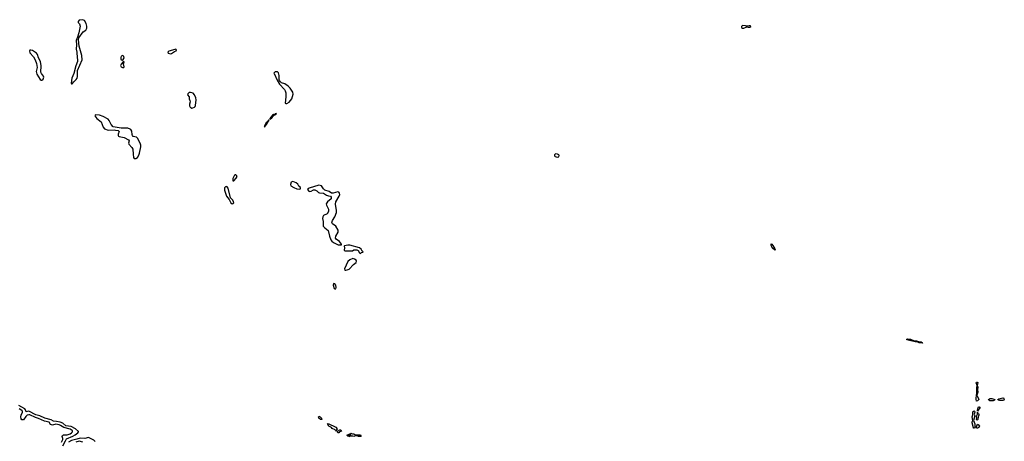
# Model space of a CAD drawing. Extents: x 2029826 to 2248070, y 228728 to 402406.
# Tile 319 of 368: x 2199994 to 2219503, y 243900 to 252251. Entities that reach past the tile are written whole.
import ezdxf

# ---------------------------------------------------------------- set-up
doc = ezdxf.new("R2010")
doc.units = 0

msp = doc.modelspace()

# ---------------------------------------------------------------- linework, layer by layer
at = {"layer": '0CON10XD'}
for points in [[(2201019, 250979), (2201035, 250980), (2201067, 251023), (2201115, 251065), (2201134, 251096), (2201142, 251125), (2201139, 251245), (2201230, 251455), (2201228, 251545), (2201173, 251725), (2201162, 251855), (2201166, 251894), (2201252, 252008), (2201305, 252047), (2201325, 252085), (2201322, 252125), (2201308, 252175), (2201275, 252233), (2201235, 252251), (2201175, 252239), (2201154, 252215), (2201150, 252195), (2201177, 252167), (2201189, 252125), (2201165, 251990), (2201142, 251908), (2201112, 251842), (2201118, 251755), (2201113, 251665), (2201123, 251605), (2201131, 251495), (2201139, 251465), (2201137, 251425), (2201104, 251335), (2201069, 251185), (2201024, 251095), (2201011, 250995), (2201019, 250979)], [(2214315, 252084), (2214345, 252084), (2214405, 252110), (2214425, 252103), (2214460, 252105), (2214478, 252115), (2214478, 252125), (2214465, 252132), (2214445, 252133), (2214415, 252120), (2214395, 252120), (2214375, 252131), (2214314, 252136), (2214293, 252117), (2214296, 252096), (2214315, 252084)], [(2200422, 251052), (2200435, 251054), (2200457, 251073), (2200472, 251115), (2200465, 251136), (2200426, 251185), (2200413, 251215), (2200422, 251335), (2200404, 251425), (2200364, 251494), (2200344, 251565), (2200325, 251591), (2200245, 251642), (2200215, 251650), (2200194, 251646), (2200187, 251635), (2200196, 251595), (2200266, 251515), (2200301, 251455), (2200329, 251385), (2200337, 251307), (2200322, 251225), (2200333, 251175), (2200400, 251070), (2200422, 251052)], [(2202025, 251452), (2202047, 251463), (2202064, 251495), (2202055, 251522), (2202035, 251540), (2202005, 251532), (2201996, 251505), (2201996, 251475), (2202003, 251455), (2202025, 251452)], [(2202985, 251578), (2203005, 251582), (2203058, 251622), (2203095, 251635), (2203104, 251655), (2203085, 251665), (2203065, 251664), (2202950, 251625), (2202932, 251605), (2202935, 251588), (2202985, 251578)], [(2202055, 251303), (2202062, 251315), (2202048, 251375), (2202062, 251415), (2202055, 251426), (2202035, 251412), (2202005, 251372), (2201994, 251345), (2202005, 251320), (2202030, 251305), (2202055, 251303)], [(2205265, 250590), (2205285, 250594), (2205335, 250619), (2205383, 250687), (2205411, 250775), (2205407, 250815), (2205352, 250895), (2205315, 250937), (2205245, 250979), (2205183, 251003), (2205154, 251024), (2205140, 251045), (2205136, 251065), (2205138, 251148), (2205125, 251197), (2205105, 251216), (2205075, 251220), (2205055, 251216), (2205032, 251195), (2205033, 251185), (2205097, 251055), (2205145, 250973), (2205240, 250870), (2205256, 250845), (2205266, 250805), (2205270, 250725), (2205252, 250595), (2205265, 250590)], [(2203405, 250502), (2203425, 250504), (2203455, 250517), (2203473, 250535), (2203479, 250551), (2203488, 250662), (2203484, 250704), (2203458, 250765), (2203434, 250794), (2203375, 250811), (2203352, 250808), (2203328, 250785), (2203320, 250765), (2203349, 250725), (2203352, 250685), (2203364, 250654), (2203369, 250625), (2203359, 250575), (2203361, 250545), (2203371, 250521), (2203385, 250509), (2203405, 250502)], [(2202295, 249502), (2202325, 249519), (2202355, 249566), (2202368, 249605), (2202395, 249733), (2202395, 249765), (2202382, 249805), (2202326, 249905), (2202305, 249923), (2202245, 249938), (2202229, 249955), (2202221, 249975), (2202216, 250045), (2202197, 250075), (2202185, 250085), (2202135, 250104), (2202002, 250102), (2201845, 250131), (2201803, 250173), (2201766, 250255), (2201745, 250282), (2201646, 250336), (2201575, 250359), (2201502, 250368), (2201487, 250363), (2201483, 250345), (2201524, 250295), (2201605, 250230), (2201651, 250121), (2201675, 250091), (2201744, 250064), (2201865, 250070), (2201895, 250060), (2201945, 250057), (2201962, 250035), (2201943, 249985), (2201946, 249956), (2201953, 249945), (2201966, 249936), (2202065, 249918), (2202153, 249873), (2202162, 249855), (2202150, 249805), (2202154, 249785), (2202218, 249718), (2202235, 249687), (2202239, 249585), (2202250, 249520), (2202263, 249503), (2202295, 249502)], [(2204955, 250283), (2204991, 250305), (2205022, 250348), (2205037, 250363), (2205067, 250375), (2205080, 250395), (2205055, 250388), (2205035, 250370), (2205025, 250372), (2205005, 250362), (2204951, 250295), (2204950, 250285), (2204955, 250283)], [(2204845, 250123), (2204895, 250198), (2204902, 250218), (2204930, 250245), (2204935, 250260), (2204925, 250262), (2204903, 250227), (2204875, 250207), (2204862, 250188), (2204842, 250148), (2204845, 250123)], [(2210645, 249531), (2210675, 249534), (2210685, 249560), (2210674, 249574), (2210650, 249585), (2210608, 249592), (2210588, 249572), (2210592, 249555), (2210605, 249544), (2210645, 249531)], [(2204235, 249060), (2204284, 249115), (2204300, 249145), (2204293, 249165), (2204277, 249177), (2204265, 249180), (2204250, 249170), (2204217, 249105), (2204215, 249060), (2204235, 249060)], [(2204205, 248606), (2204225, 248610), (2204236, 248625), (2204233, 248645), (2204216, 248675), (2204168, 248725), (2204127, 248917), (2204100, 248945), (2204075, 248940), (2204052, 248918), (2204050, 248875), (2204094, 248755), (2204142, 248692), (2204176, 248625), (2204205, 248606)], [(2205535, 248896), (2205555, 248904), (2205561, 248915), (2205551, 248935), (2205528, 248955), (2205502, 248995), (2205475, 249019), (2205405, 249046), (2205374, 249035), (2205358, 248985), (2205365, 248960), (2205426, 248926), (2205485, 248902), (2205535, 248896)], [(2206305, 247793), (2206365, 247794), (2206370, 247795), (2206369, 247805), (2206328, 247858), (2206264, 247904), (2206251, 247925), (2206255, 247965), (2206306, 248045), (2206305, 248085), (2206255, 248164), (2206189, 248209), (2206178, 248235), (2206189, 248275), (2206235, 248349), (2206268, 248435), (2206271, 248475), (2206253, 248595), (2206257, 248643), (2206326, 248755), (2206335, 248790), (2206333, 248815), (2206316, 248835), (2206295, 248841), (2206205, 248818), (2206175, 248818), (2206128, 248845), (2206037, 248877), (2206012, 248902), (2205975, 248962), (2205924, 248974), (2205732, 248915), (2205713, 248905), (2205698, 248885), (2205722, 248855), (2205745, 248849), (2205772, 248855), (2205815, 248880), (2205845, 248881), (2205881, 248861), (2205917, 248827), (2205935, 248820), (2206015, 248816), (2206075, 248773), (2206110, 248760), (2206155, 248753), (2206168, 248738), (2206164, 248705), (2206094, 248646), (2206068, 248605), (2206071, 248575), (2206112, 248495), (2206113, 248455), (2206084, 248406), (2206015, 248370), (2206001, 248349), (2205994, 248315), (2206008, 248255), (2206009, 248159), (2206037, 248127), (2206105, 248076), (2206115, 248052), (2206131, 247961), (2206160, 247890), (2206176, 247866), (2206213, 247837), (2206305, 247793)], [(2206745, 247622), (2206765, 247640), (2206790, 247645), (2206797, 247655), (2206779, 247669), (2206762, 247705), (2206725, 247733), (2206535, 247785), (2206495, 247785), (2206430, 247775), (2206422, 247768), (2206429, 247735), (2206423, 247685), (2206434, 247674), (2206555, 247672), (2206585, 247676), (2206617, 247693), (2206671, 247691), (2206698, 247678), (2206725, 247636), (2206735, 247624), (2206745, 247622)], [(2214955, 247684), (2214904, 247735), (2214881, 247785), (2214885, 247810), (2214895, 247806), (2214915, 247781), (2214959, 247715), (2214966, 247694), (2214955, 247684)], [(2206455, 247289), (2206485, 247294), (2206525, 247309), (2206605, 247405), (2206658, 247445), (2206669, 247465), (2206664, 247485), (2206625, 247511), (2206595, 247518), (2206534, 247495), (2206495, 247460), (2206430, 247315), (2206435, 247293), (2206455, 247289)], [(2206237, 246917), (2206255, 246923), (2206264, 246945), (2206256, 246995), (2206235, 247021), (2206215, 247023), (2206206, 246995), (2206225, 246930), (2206237, 246917)], [(2217875, 245841), (2217815, 245851), (2217779, 245869), (2217735, 245868), (2217625, 245894), (2217575, 245910), (2217572, 245925), (2217585, 245930), (2217615, 245922), (2217645, 245923), (2217705, 245899), (2217765, 245892), (2217823, 245873), (2217855, 245872), (2217879, 245855), (2217881, 245845), (2217875, 245841)], [(2218955, 244698), (2218945, 244735), (2218955, 244830), (2218960, 244830), (2218958, 244965), (2218964, 245004), (2218962, 245025), (2218946, 245055), (2218955, 245071), (2218965, 245074), (2218977, 245065), (2218966, 245006), (2218980, 244975), (2218971, 244925), (2218976, 244876), (2218960, 244815), (2218998, 244725), (2218975, 244702), (2218955, 244698)], [(2219215, 244702), (2219196, 244715), (2219193, 244725), (2219225, 244746), (2219255, 244746), (2219313, 244725), (2219309, 244715), (2219285, 244703), (2219215, 244702)], [(2219475, 244705), (2219405, 244707), (2219382, 244715), (2219377, 244725), (2219398, 244742), (2219475, 244762), (2219485, 244758), (2219503, 244735), (2219497, 244713), (2219475, 244705)], [(2200847, 243813), (2200903, 243907), (2200920, 243950), (2201045, 244001), (2201094, 244026), (2201149, 244065), (2201159, 244085), (2201156, 244095), (2201098, 244148), (2201015, 244195), (2200905, 244205), (2200846, 244256), (2200799, 244279), (2200725, 244295), (2200665, 244298), (2200615, 244325), (2200495, 244356), (2200393, 244403), (2200315, 244426), (2200175, 244497), (2200123, 244483), (2200107, 244525), (2200093, 244543), (2199978, 244608)], [(2200825, 243886), (2200846, 243935), (2200847, 243955), (2200835, 243995), (2200840, 244015), (2200864, 244026), (2200935, 244029), (2200995, 244045), (2201023, 244065), (2201037, 244085), (2201038, 244105), (2201032, 244115), (2200995, 244138), (2200871, 244171), (2200805, 244216), (2200775, 244229), (2200712, 244238), (2200645, 244222), (2200623, 244223), (2200607, 244235), (2200575, 244276), (2200485, 244302), (2200365, 244352), (2200305, 244369), (2200195, 244423), (2200175, 244425), (2200145, 244415), (2200115, 244393), (2200068, 244322), (2200035, 244323), (2200020, 244345), (2200016, 244385), (2200023, 244417), (2200049, 244475), (2200048, 244495), (2200035, 244510), (2199982, 244545)], [(2218895, 244157), (2218890, 244165), (2218864, 244265), (2218866, 244285), (2218880, 244315), (2218869, 244385), (2218881, 244425), (2218883, 244485), (2218905, 244504), (2218915, 244498), (2218922, 244475), (2218908, 244435), (2218917, 244405), (2218896, 244315), (2218919, 244245), (2218921, 244175), (2218915, 244163), (2218895, 244157)], [(2218965, 244320), (2218954, 244334), (2218962, 244365), (2218954, 244395), (2218970, 244435), (2218970, 244475), (2218975, 244480), (2218982, 244452), (2218995, 244448), (2219002, 244435), (2219002, 244415), (2218983, 244387), (2218978, 244335), (2218965, 244320)], [(2218975, 244500), (2218970, 244515), (2218983, 244567), (2218995, 244582), (2219005, 244582), (2219018, 244575), (2219020, 244565), (2218975, 244500)], [(2205975, 244330), (2205953, 244333), (2205921, 244361), (2205913, 244387), (2205922, 244398), (2205946, 244386), (2205972, 244355), (2205980, 244335), (2205975, 244330)], [(2206265, 244100), (2206252, 244112), (2206245, 244130), (2206185, 244152), (2206173, 244173), (2206121, 244201), (2206090, 244245), (2206105, 244252), (2206255, 244183), (2206282, 244145), (2206270, 244125), (2206265, 244100)], [(2206315, 244070), (2206305, 244070), (2206292, 244082), (2206292, 244098), (2206335, 244129), (2206355, 244129), (2206369, 244101), (2206333, 244087), (2206315, 244070)], [(2218975, 244160), (2218955, 244162), (2218948, 244175), (2218975, 244240), (2219005, 244218), (2219010, 244205), (2218998, 244175), (2218975, 244160)], [(2201487, 243895), (2201461, 243921), (2201355, 243975), (2201285, 243957), (2201195, 243965), (2201125, 243942), (2201022, 243918), (2200959, 243881)], [(2201245, 243882), (2201175, 243901), (2201105, 243880)], [(2206525, 243990), (2206515, 244000), (2206495, 244000), (2206482, 244012), (2206480, 244025), (2206505, 244030), (2206515, 244040), (2206532, 244022), (2206555, 244020), (2206558, 244028), (2206540, 244045), (2206540, 244055), (2206555, 244060), (2206585, 244047), (2206615, 244047), (2206633, 244033), (2206655, 244029), (2206735, 244030), (2206746, 244026), (2206758, 244005), (2206745, 243993), (2206705, 243992), (2206675, 244008), (2206645, 244008), (2206615, 243992), (2206595, 244000), (2206535, 244000), (2206525, 243990)]]:
    msp.add_lwpolyline(points, dxfattribs=at)

doc.saveas('drawing.dxf')
